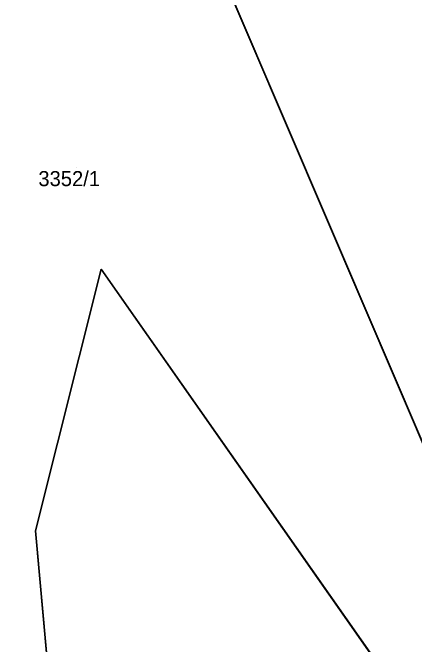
# Model space of a CAD drawing. Extents: x -262715 to -259381, y -1237238 to -1231182.
# Drawn here: x -261592.6 to -261539.4, y -1235225.7 to -1235142 of the extents above; entities that cross this region are included whole.
import ezdxf

# ---------------------------------------------------------------- set-up
doc = ezdxf.new("R2010")
doc.units = 0
for name, color, linetype in [('body_kn', 7, 'Continuous'), ('kladpar_druhypozemkov', 7, 'Continuous'), ('kladpar_hranice', 7, 'Continuous'), ('kladpar_parcelnecisla', 7, 'Continuous'), ('kladpar_plochy', 7, 'Continuous'), ('zuob_linie', 7, 'Continuous'), ('zuob_plochy', 7, 'Continuous')]:
    doc.layers.add(name, color=color, linetype=linetype)

msp = doc.modelspace()

# ---------------------------------------------------------------- linework, layer by layer
at = {"layer": 'body_kn'}
for p, q in [((-261580.9, -1235176), (-261580.9, -1235176)), ((-261589.6, -1235210.7), (-261589.6, -1235210.7))]:
    msp.add_line(p, q, dxfattribs=at)
at = {"layer": 'kladpar_druhypozemkov'}
msp.add_line((-261584.21, -1235162.54), (-261584.21, -1235162.54), dxfattribs=at)
at = {"layer": 'kladpar_hranice'}
for points in [[(-261507.18, -1235271.72), (-261565.88, -1235134.42), (-261493.81, -1235074.37)], [(-261565.88, -1235134.42), (-261507.18, -1235271.72)], [(-261511.94, -1235274.32), (-261580.9, -1235176), (-261589.6, -1235210.7), (-261588.03, -1235227.82)], [(-261577.65, -1235310.25), (-261577.7, -1235307.1), (-261583.49, -1235269.05), (-261587.06, -1235245.59), (-261586.92, -1235235.21), (-261588.12, -1235235.2), (-261588.03, -1235227.82), (-261589.6, -1235210.7), (-261580.9, -1235176), (-261511.94, -1235274.32), (-261510.9, -1235275.8), (-261504.75, -1235277.24), (-261408.1, -1235299.8), (-261407.47, -1235302.23), (-261409.53, -1235304.54), (-261412.12, -1235306.01)]]:
    msp.add_lwpolyline(points, dxfattribs=at)
at = {"layer": 'kladpar_plochy'}
for p, q in [((-261565.88, -1235134.42), (-261507.18, -1235271.72)), ((-261580.9, -1235176), (-261589.6, -1235210.7)), ((-261589.6, -1235210.7), (-261580.9, -1235176)), ((-261511.94, -1235274.32), (-261580.9, -1235176)), ((-261580.9, -1235176), (-261511.94, -1235274.32)), ((-261589.6, -1235210.7), (-261588.03, -1235227.82)), ((-261588.03, -1235227.82), (-261589.6, -1235210.7))]:
    msp.add_line(p, q, dxfattribs=at)
msp.add_lwpolyline([(-261507.18, -1235271.72), (-261565.88, -1235134.42), (-261493.81, -1235074.37)], dxfattribs=at)
at = {"layer": 'zuob_linie'}
for points in [[(-261507.18, -1235271.72), (-261565.88, -1235134.42), (-261580.92, -1235099.25), (-261544.74, -1235080.78), (-261539.42, -1235066.83), (-261569.6, -1234996.61), (-261570.75, -1234993.94), (-261573.34, -1234987.91), (-261544.37, -1234961.31), (-261541.19, -1234919.02), (-261542.6, -1234915.67), (-261550.09, -1234897.84), (-261578.75, -1234829.59), (-261579.38, -1234825.92), (-261581.62, -1234812.92), (-261583.98, -1234799.26), (-261588.69, -1234772), (-261591.76, -1234754.19), (-261613.94, -1234674.39), (-261638.5, -1234598.31)], [(-261638.5, -1234598.31), (-261613.94, -1234674.39), (-261591.76, -1234754.19), (-261588.69, -1234772), (-261583.98, -1234799.26), (-261581.62, -1234812.92), (-261579.38, -1234825.92), (-261578.75, -1234829.59), (-261550.09, -1234897.84), (-261542.6, -1234915.67), (-261541.19, -1234919.02), (-261544.37, -1234961.31), (-261573.34, -1234987.91), (-261570.75, -1234993.94), (-261569.6, -1234996.61), (-261539.42, -1235066.83), (-261544.74, -1235080.78), (-261580.92, -1235099.25), (-261565.88, -1235134.42), (-261507.18, -1235271.72)]]:
    msp.add_lwpolyline(points, dxfattribs=at)
at = {"layer": 'zuob_plochy'}
for points in [[(-261507.18, -1235271.72), (-261565.88, -1235134.42), (-261580.92, -1235099.25), (-261544.74, -1235080.78), (-261539.42, -1235066.83), (-261569.6, -1234996.61), (-261570.75, -1234993.94), (-261573.34, -1234987.91), (-261544.37, -1234961.31), (-261541.19, -1234919.02), (-261542.6, -1234915.67), (-261550.09, -1234897.84), (-261578.75, -1234829.59), (-261579.38, -1234825.92), (-261581.62, -1234812.92), (-261583.98, -1234799.26), (-261588.69, -1234772), (-261591.76, -1234754.19), (-261613.94, -1234674.39), (-261638.5, -1234598.31)], [(-261638.5, -1234598.31), (-261613.94, -1234674.39), (-261591.76, -1234754.19), (-261588.69, -1234772), (-261583.98, -1234799.26), (-261581.62, -1234812.92), (-261579.38, -1234825.92), (-261578.75, -1234829.59), (-261550.09, -1234897.84), (-261542.6, -1234915.67), (-261541.19, -1234919.02), (-261544.37, -1234961.31), (-261573.34, -1234987.91), (-261570.75, -1234993.94), (-261569.6, -1234996.61), (-261539.42, -1235066.83), (-261544.74, -1235080.78), (-261580.92, -1235099.25), (-261565.88, -1235134.42), (-261507.18, -1235271.72)]]:
    msp.add_lwpolyline(points, dxfattribs=at)

# ---------------------------------------------------------------- texts
at = {"layer": 'kladpar_parcelnecisla'}
msp.add_text('3352/1', height=2, dxfattribs=at).set_placement((-261589.207, -1235164.98))

doc.saveas('drawing.dxf')
